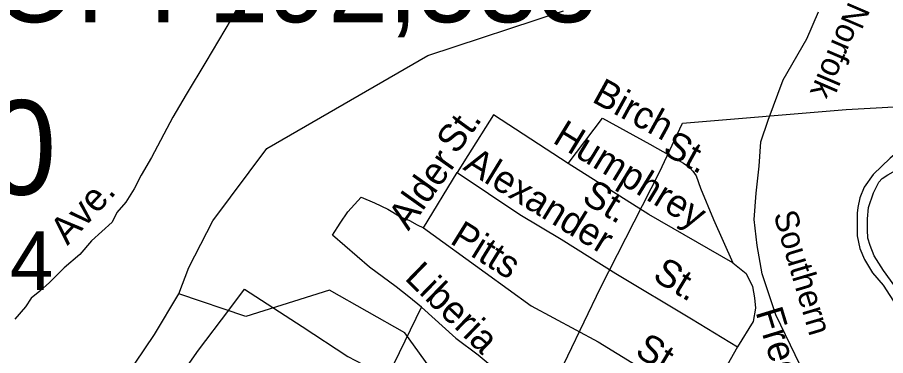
# Model space of a CAD drawing. Extents: x 1553981 to 1780076, y 812965 to 996873.
# Drawn here: x 1633663.3 to 1634040.5, y 847570.6 to 847717.4 of the extents above; entities that cross this region are included whole.
import ezdxf

# ---------------------------------------------------------------- set-up
doc = ezdxf.new("R2010")
doc.units = 0
for name, color, linetype in [('Exist Hydrographic Creek Single Shore', 7, 'Continuous'), ('Exist Railroad Mainline', 7, 'Continuous'), ('Exist Railroad Mainline Label', 7, 'Continuous'), ('Exist Road Non-System Structure Non-Sys Other Number Label', 7, 'Continuous'), ('Exist Road Non-System Type 51 Label', 7, 'Continuous'), ('Exist Road Primary US Ramp 1 Lane  Attributed', 7, 'Continuous'), ('Exist Road Secondary Structure Standard Bridge Number Label', 7, 'Continuous'), ('Exist Utilities Electrical Transmission Line', 7, 'Continuous'), ('Map Preparation Border Black Inside Shape', 7, 'Continuous'), ('Map Preparation Border County Name Lower Right Label', 7, 'Continuous')]:
    doc.layers.add(name, color=color, linetype=linetype)

msp = doc.modelspace()

# ---------------------------------------------------------------- linework, layer by layer
at = {"layer": 'Exist Hydrographic Creek Single Shore'}
for points in [[(1633733.36, 847597.48), (1633737.73, 847608.88), (1633748.21, 847629.06), (1633771.63, 847660.59), (1633841.53, 847700.95), (1633900.53, 847720.26)], [(1633453.91, 847425.16), (1633500.42, 847416.57), (1633577.33, 847410.87), (1633610.8, 847435.1), (1633648.04, 847469.09), (1633722.84, 847579.82), (1633733.36, 847597.48)], [(1633959.21, 847220.5), (1633943.72, 847233.12), (1633931.47, 847247.74), (1633915.46, 847304.27), (1633914.59, 847317.83), (1633908.59, 847339.7), (1633887.22, 847381.99), (1633889.59, 847403.68), (1633897.08, 847427.75), (1633897.47, 847454.82), (1633885.22, 847477.64), (1633872.21, 847521.81), (1633858.97, 847542.59), (1633831.56, 847580.5), (1633798.8, 847599.03), (1633762.49, 847587.62), (1633733.36, 847597.48)]]:
    msp.add_lwpolyline(points, dxfattribs=at)
at = {"layer": 'Exist Railroad Mainline'}
msp.add_lwpolyline([(1634069.59, 847336.99), (1634065.04, 847351.37), (1634060.64, 847368.98), (1634051.46, 847399.41), (1634045.72, 847427.64), (1634041.88, 847452.15), (1634034.57, 847479.87), (1634029.42, 847500.24), (1634025.86, 847513.54), (1634017.81, 847533.26), (1634011.98, 847548.57), (1634003.31, 847566.4), (1633992.69, 847588.28), (1633986.83, 847606.17), (1633984.64, 847618.48), (1633983.29, 847629.76), (1633984.15, 847641.13), (1633985.54, 847652.88), (1633986.19, 847663.47), (1633989.36, 847672.75), (1633996.01, 847690.35), (1634006.19, 847708.12), (1634011.33, 847719.83)], dxfattribs=at)
at = {"layer": 'Exist Road Primary US Ramp 1 Lane  Attributed'}
for points in [[(1634071.17, 847704.2), (1634068.97, 847690.76), (1634067.19, 847684.2), (1634065.05, 847679.5), (1634062.13, 847674.89), (1634059.09, 847671.19), (1634050.68, 847663.29), (1634042.42, 847656.26), (1634035.09, 847649.22), (1634031.11, 847643.71), (1634029.28, 847639.13), (1634028.36, 847634.84), (1634028.06, 847632.4), (1634028.06, 847628.73), (1634028.06, 847622.65), (1634029.28, 847617.15), (1634031.32, 847612.4), (1634034.69, 847606.59), (1634039.37, 847601.2), (1634049.68, 847585.33)], [(1634051.1, 847590.33), (1634049.44, 847593.92), (1634039.56, 847607.57), (1634035.53, 847613.98), (1634033.75, 847618.39), (1634032.77, 847621.59), (1634032.58, 847625.2), (1634032.58, 847629.93), (1634032.96, 847634.85), (1634035.16, 847641.26), (1634037.5, 847645.92), (1634038.99, 847647.55), (1634041.39, 847649.15), (1634043.68, 847650.32), (1634045.98, 847650.84), (1634049.07, 847651.03), (1634052.49, 847650.16), (1634054.69, 847648.71), (1634056.61, 847646.79), (1634057.92, 847644.49), (1634058.95, 847640.89), (1634058.95, 847636.02), (1634058.57, 847632.31), (1634055.39, 847604.24)]]:
    msp.add_lwpolyline(points, dxfattribs=at)
at = {"layer": 'Exist Utilities Electrical Transmission Line'}
msp.add_lwpolyline([(1633637.57, 847424.84), (1633668.1, 847468.95), (1633708.32, 847525.19), (1633741.9, 847573.01), (1633755.11, 847590.35), (1633761.98, 847599.51), (1633787.01, 847583.2), (1633806.83, 847570.19), (1633823.44, 847561.47), (1633862.89, 847558.19), (1633895.33, 847555.78), (1633916.64, 847600), (1633942.25, 847650.18), (1633952.27, 847671.56), (1634023.32, 847677.4), (1634090.81, 847681.25), (1634113.84, 847683.46), (1634161.85, 847687.34), (1634229.39, 847692.47), (1634261.14, 847695.55), (1634281.91, 847697.06), (1634321.69, 847720.79)], dxfattribs=at)
at = {"layer": 'Map Preparation Border County Name Lower Right Label'}
for p, q in [((1633839.7, 847626.02), (1633854.33, 847650.04)), ((1633826.93, 847567.15), (1633838.88, 847591.66)), ((1633976.05, 847574.37), (1633961.61, 847548.63))]:
    msp.add_line(p, q, dxfattribs=at)
for points in [[(1633771.99, 847774), (1633771.12, 847760.9), (1633770.01, 847754.27), (1633766.7, 847742.67), (1633763.94, 847734.94), (1633760.63, 847724.99), (1633756.21, 847716.71), (1633745.12, 847698.16), (1633736.57, 847684.01)], [(1633736.57, 847684.01), (1633730.84, 847674.12), (1633721.52, 847656.59), (1633717.01, 847648.97), (1633714.06, 847643.06), (1633710.33, 847637.24), (1633706.54, 847632.77), (1633704.52, 847628.54), (1633695.45, 847620.37), (1633690.46, 847614.52), (1633683.63, 847608.77), (1633677.3, 847602.28), (1633673.02, 847598.54), (1633669.34, 847595.57), (1633666.81, 847591.84), (1633662.16, 847586.45)], [(1633902.55, 847653.96), (1633870.06, 847675.17), (1633859.02, 847657.5), (1633854.33, 847650.04)], [(1633902.55, 847653.96), (1633917.52, 847673.74), (1633938.07, 847662.45), (1633952.69, 847654.22), (1633955.15, 847652.44), (1633956.64, 847650.66), (1633958.1, 847648.63), (1633960.02, 847643.36), (1633965.75, 847629.66), (1633974.03, 847610.88)], [(1633974.03, 847610.88), (1633937.6, 847631.87), (1633902.55, 847653.96)], [(1633854.33, 847650.04), (1633881.57, 847631.87), (1633899.51, 847621.1), (1633923.25, 847606.19), (1633956.09, 847586.58), (1633976.05, 847574.37)], [(1633827.84, 847600.5), (1633816.24, 847609.06), (1633800.24, 847622.87), (1633803.55, 847628.12), (1633806.86, 847633.09), (1633812.66, 847639.44), (1633818.45, 847636.95), (1633824.25, 847634.19), (1633829.77, 847630.88), (1633833.63, 847629.33), (1633836.94, 847627.4), (1633839.7, 847626.02)], [(1633839.7, 847626.02), (1633866.48, 847606.68), (1633886.52, 847592.23)], [(1633974.03, 847610.88), (1633979.83, 847606.19), (1633982.59, 847600.66), (1633983.42, 847595.69), (1633983.97, 847591.27), (1633982.86, 847585.48), (1633976.05, 847574.37)], [(1633838.88, 847591.66), (1633833.36, 847596.08), (1633827.84, 847600.5)], [(1633838.88, 847591.66), (1633853.78, 847578.13), (1633863.44, 847570.95), (1633889.82, 847549.02)], [(1633886.52, 847592.23), (1633915.52, 847576.53), (1633942.29, 847560.23), (1633961.61, 847548.63)]]:
    msp.add_lwpolyline(points, dxfattribs=at)

# ---------------------------------------------------------------- texts
at = {"layer": 'Exist Railroad Mainline Label'}
for s, rotation, p in [('Norfolk', 246.808, (1634024.51, 847724.76)), ('Southern', 286.6045, (1633991.64, 847631.96))]:
    msp.add_text(s, height=10.253, rotation=rotation, dxfattribs=at).set_placement(p)
at = {"layer": 'Exist Road Non-System Structure Non-Sys Other Number Label'}
msp.add_text('J600', height=41.01, dxfattribs=at).set_placement((1633561.35, 847640.47))
at = {"layer": 'Exist Road Non-System Type 51 Label'}
for s, rotation, p in [('Birch', 331.2052, (1633912.38, 847681.08)), ('St.', 54.0301, (1633854.05, 847657.55)), ('Humphrey', 328.5927, (1633895.3, 847663.33)), ('St.', 331.2052, (1633943.01, 847658.53)), ('Alder', 54.6584, (1633833.15, 847624.44)), ('Alexander', 328.5097, (1633856.47, 847651.65)), ('St.', 328.7902, (1633907.92, 847637.59)), ('Ave.', 47.1113, (1633685.05, 847618.16)), ('Pitts', 328.2355, (1633850.72, 847619.64)), ('St.', 328.7751, (1633938.7, 847603.82)), ('Liberia', 315.8274, (1633831.05, 847603.89)), ('Free', 286.9422, (1633983.87, 847589.56)), ('St.', 329.2733, (1633931.01, 847570.89))]:
    msp.add_text(s, height=11.875, rotation=rotation, dxfattribs=at).set_placement(p)
at = {"layer": 'Exist Road Secondary Structure Standard Bridge Number Label'}
msp.add_text('314', height=25.426, dxfattribs=at).set_placement((1633622.22, 847599.09))
at = {"layer": 'Map Preparation Border Black Inside Shape'}
msp.add_text('POP. 192,533', height=35, dxfattribs=at).set_placement((1633621.35, 847715.34))

doc.saveas('drawing.dxf')
